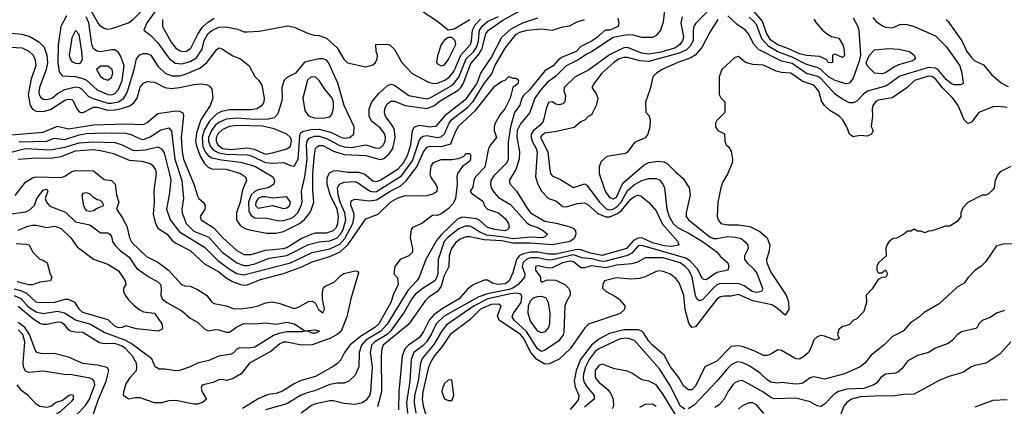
# Model space of a CAD drawing. Header units: inches. Extents: x 1793402 to 1900366, y 320852 to 470679.
# Tile 277 of 604: x 1833338 to 1838834, y 423089 to 425248. Entities that reach past the tile are written whole.
import ezdxf

# ---------------------------------------------------------------- set-up
doc = ezdxf.new("R2010")
doc.units = ezdxf.units.IN
doc.header["$MEASUREMENT"] = 0
doc.layers.add('B8432', color=7, linetype='Continuous')

msp = doc.modelspace()

# ---------------------------------------------------------------- linework, layer by layer
at = {"layer": 'B8432', "color": 4}
for points, elevation in [([(1834106.6, 425313.4), (1834048, 425230), (1834031.3, 425190), (1834070, 425160.7), (1834110, 425119.1), (1834171.5, 425031.5), (1834206.4, 425006.4), (1834242.3, 425002.3), (1834290, 425014.6), (1834324.7, 425035.3), (1834356.5, 425083.5), (1834368, 425132), (1834388.2, 425170), (1834410, 425188.7), (1834450, 425206.7), (1834490, 425208.4), (1834554.9, 425194.9), (1834590, 425181), (1834610, 425181), (1834675.5, 425184.5), (1834834.4, 425214.4), (1834870, 425206), (1834950, 425171), (1834982, 425162), (1835010, 425161), (1835050, 425144.7), (1835110, 425091.3), (1835147.3, 425027.3), (1835167.3, 425007.3), (1835270, 424986), (1835310, 424996), (1835324, 425010), (1835334, 425030), (1835335.3, 425050), (1835328.4, 425071.6), (1835326, 425110), (1835391.1, 425111.1), (1835405.4, 425105.4), (1835430, 425082), (1835470.7, 425010), (1835528.8, 424948.8), (1835619, 424899), (1835650, 424892.2), (1835670, 424893.4), (1835711.8, 424910), (1835736.9, 424930), (1835761.3, 424958.7), (1835800.9, 425050), (1835853.7, 425110), (1835860.4, 425130), (1835864.8, 425190), (1835880.5, 425219.5), (1835909.3, 425250.7)], 312), ([(1836943.1, 425350), (1836930, 425235.3), (1836914.4, 425190), (1836890, 425159.3), (1836870, 425149.6), (1836811.7, 425148.3), (1836761.8, 425161.8), (1836730, 425164.4), (1836650, 425148.1), (1836530, 425068.7), (1836503.5, 425056.5), (1836455.5, 425024.5), (1836388.6, 424991.4), (1836330, 424932.8), (1836282.5, 424897.5), (1836245, 424855), (1836214, 424810), (1836185.3, 424730), (1836133.1, 424666.9), (1836114.7, 424630), (1836112, 424592), (1836127.4, 424510), (1836126, 424470), (1836107.9, 424412.1), (1836070.8, 424350), (1836076, 424330), (1836111.5, 424291.5), (1836170, 424195.5), (1836190, 424170.4), (1836270, 424123.5), (1836331.9, 424111.9), (1836410, 424091.7), (1836430, 424082.4), (1836439.5, 424070), (1836442.3, 424050), (1836433.5, 424026.5), (1836410, 424009.1), (1836309.3, 423990.7), (1836190, 424000.5), (1836090, 424000.2), (1836030, 424013.7), (1835930, 424019.5), (1835850, 424035.8), (1835830, 424036.3), (1835796.9, 424023.1), (1835770, 424002.9), (1835748.4, 423971.6), (1835735.9, 423930), (1835733, 423870), (1835705, 423815), (1835690, 423760.7), (1835670.3, 423730), (1835621.8, 423698.2), (1835601.2, 423678.8), (1835510, 423548), (1835367, 423430), (1835358.7, 423410), (1835354.9, 423370), (1835356.9, 423170), (1835334.3, 423085.7)], 296), ([(1837201.4, 425318.6), (1837111.9, 425228.1), (1837101.6, 425210), (1837097.6, 425190), (1837096.5, 425130), (1837080.2, 425099.8), (1837060, 425080), (1837019.3, 425060.7), (1836850, 425014.5), (1836799.2, 425019.2), (1836730, 425038), (1836710, 425038), (1836684, 425030), (1836654, 425010), (1836587.3, 424950), (1836542, 424890), (1836532, 424870), (1836555.3, 424835.3), (1836564.7, 424810), (1836556, 424770), (1836530, 424718), (1836511.6, 424708.4), (1836494, 424690), (1836470, 424678), (1836432.7, 424647.3), (1836335.1, 424624.9), (1836270, 424615.4), (1836250, 424599.3), (1836245.7, 424590), (1836250, 424578.8), (1836286.7, 424510), (1836296.3, 424410), (1836300.7, 424390), (1836310, 424376), (1836356.1, 424356.1), (1836430, 424311.3), (1836490, 424331.3), (1836503.5, 424323.5), (1836573.7, 424230), (1836612.3, 424192.3), (1836630, 424186.9), (1836648.7, 424190), (1836670, 424202.4), (1836695.3, 424230), (1836730, 424295.3), (1836770, 424328.9), (1836810, 424350.3), (1836850, 424361.1), (1836890, 424361.6), (1836910, 424353.4), (1836927.7, 424330), (1836936.3, 424310), (1836950.5, 424190), (1836963.1, 424150), (1836985.3, 424110), (1837010, 424088.7), (1837070, 424058.7), (1837150, 424010.3), (1837231, 423950), (1837247.9, 423927.9), (1837290.5, 423890.5), (1837296, 423870), (1837291, 423850), (1837230, 423836), (1837170, 423795.1), (1837158, 423798), (1837150, 423801.2), (1837118.8, 423858.8), (1837080, 423900), (1837056.5, 423916.5), (1836810, 423987.3), (1836790, 423985.1), (1836754.7, 423945.3), (1836730, 423930.8), (1836610, 423899.8), (1836590, 423898.3), (1836530, 423913.8), (1836478, 423918), (1836430, 423934.8), (1836310, 423907.9), (1836290, 423906.2), (1836230, 423919), (1836190, 423917.7), (1836168.8, 423911.2), (1836147.4, 423892.6), (1836142.4, 423870), (1836157, 423830), (1836155.8, 423810), (1836119.5, 423770), (1836090.3, 423750), (1836070, 423742.1), (1835950, 423718.2), (1835900.1, 423699.9), (1835707.2, 423592.8), (1835663.1, 423550), (1835634, 423490), (1835608.9, 423450), (1835590, 423429.7), (1835538.7, 423390), (1835523.6, 423350), (1835516, 423230), (1835497.6, 423110), (1835503.2, 423050)], 308), ([(1833250, 425096.4), (1833352.1, 425092.1), (1833390, 425073), (1833413, 425050), (1833424.7, 425024.7), (1833428.4, 424990), (1833401.5, 424918.5), (1833384.9, 424830), (1833395.8, 424770), (1833409, 424749), (1833430, 424737.6), (1833470, 424735.3), (1833510, 424746.3), (1833590, 424799.5), (1833610, 424804.9), (1833630, 424802), (1833636, 424796), (1833656.4, 424750), (1833670, 424733), (1833682, 424730), (1833693.2, 424730), (1833750, 424759.6), (1833770, 424759.6), (1833830, 424742.8), (1833870, 424744.2), (1833907.2, 424752.8), (1833952.7, 424767.3), (1833976.1, 424783.9), (1833993, 424810), (1834010, 424870.7), (1834030, 424893.4), (1834050, 424903), (1834090, 424900.4), (1834149, 424869), (1834183.9, 424863.9), (1834230, 424868.9), (1834310, 424886.7), (1834350.4, 424890.4), (1834384.9, 424884.9), (1834398, 424878), (1834410, 424862), (1834416.3, 424810), (1834400.4, 424770), (1834349, 424690), (1834325.5, 424614.5), (1834319.7, 424570), (1834322.3, 424550), (1834345.8, 424485.8), (1834370, 424446), (1834390, 424424.4), (1834410, 424415.8), (1834490, 424413.1), (1834510, 424408.7), (1834571, 424390), (1834598.8, 424370), (1834604, 424350), (1834581.1, 424298.9), (1834568.4, 424230), (1834548.2, 424170), (1834548.5, 424130), (1834570, 424098), (1834601.2, 424081.2), (1834630, 424072.4), (1834716.2, 424056.2), (1834770, 424055.6), (1834810, 424065.2), (1834900.7, 424110), (1834927.9, 424132.1), (1834957.6, 424170), (1834967.6, 424190), (1834979.7, 424230), (1834974.2, 424294.2), (1834974.8, 424390), (1834983.5, 424496.5), (1834989.7, 424530), (1834999.7, 424540.3), (1835010, 424546.4), (1835030, 424545.7), (1835090, 424514.9), (1835150, 424494.7), (1835270, 424490.2), (1835350, 424467.6), (1835370, 424473.4), (1835400.5, 424499.5), (1835421.7, 424530), (1835434.2, 424590), (1835430.9, 424630), (1835423.1, 424650), (1835379.7, 424710), (1835374.7, 424730), (1835376.3, 424750), (1835390, 424779.1), (1835410, 424793), (1835430, 424792.7), (1835490, 424768.8), (1835610, 424752.6), (1835650, 424767.7), (1835685, 424795), (1835784.8, 424855.2), (1835801, 424870), (1835812.8, 424890), (1835856.3, 425003.7), (1835896.8, 425050), (1835917.3, 425082.7), (1835940.4, 425170), (1835954.3, 425190), (1836033.9, 425246.1), (1836130, 425298)], 304), ([(1833274.6, 425174.6), (1833350, 425167), (1833395.2, 425155.2), (1833444.8, 425124.8), (1833475.2, 425095.2), (1833490.2, 425050.2), (1833493, 425007), (1833485.3, 424970), (1833448.8, 424870), (1833445.5, 424845.5), (1833446.7, 424830), (1833455.1, 424815.1), (1833470, 424804.9), (1833490, 424802), (1833519.3, 424810), (1833550, 424836.4), (1833590, 424859.5), (1833650, 424872.9), (1833670, 424870.3), (1833682.7, 424862.7), (1833720.7, 424820.7), (1833742.8, 424810), (1833830, 424783.2), (1833850, 424781.6), (1833890, 424790.2), (1833918.7, 424810), (1833938, 424842), (1833976.3, 424970), (1833989.7, 425030.3), (1834007.9, 425052.1), (1834030, 425059.1), (1834050, 425059.1), (1834070, 425050.6), (1834108.9, 424988.9), (1834150.8, 424950), (1834190, 424934.4), (1834230, 424935.3), (1834258.2, 424941.8), (1834342.7, 424977.3), (1834382.9, 425010), (1834438, 425082), (1834450, 425091.3), (1834470, 425084.7), (1834527.1, 425047.1), (1834571.3, 425030), (1834618, 424990), (1834650.7, 424930.7), (1834671.3, 424910), (1834690, 424882), (1834702.8, 424810), (1834701, 424790), (1834691, 424770), (1834662, 424750), (1834630, 424745.1), (1834510, 424744.8), (1834464.9, 424735.1), (1834437.8, 424722.2), (1834397.4, 424682.6), (1834368.1, 424631.9), (1834355.8, 424590), (1834360.5, 424540.5), (1834372.7, 424510), (1834390, 424490.3), (1834410, 424476.9), (1834465.3, 424465.3), (1834570, 424452.7), (1834650, 424430.3), (1834750.8, 424370), (1834760.7, 424350), (1834756.3, 424330), (1834750, 424323.7), (1834724.7, 424310), (1834670, 424299.1), (1834650, 424288.5), (1834630.1, 424269.9), (1834614.5, 424230), (1834617.8, 424177.8), (1834630, 424154.9), (1834650, 424142), (1834719.5, 424139.5), (1834785.3, 424125.3), (1834810, 424127.2), (1834850, 424138.3), (1834870, 424150.3), (1834891.2, 424170), (1834909.7, 424210), (1834914, 424230), (1834911.4, 424291.4), (1834929.8, 424370.2), (1834942.4, 424470), (1834938.5, 424550), (1834942.6, 424570), (1834953.3, 424586.7), (1834982.7, 424597.3), (1835010, 424598.2), (1835050, 424584.7), (1835125.1, 424545.1), (1835150, 424537.6), (1835190, 424535.2), (1835270, 424548.7), (1835330, 424530.4), (1835350, 424533), (1835369.4, 424550), (1835378.7, 424570), (1835380.5, 424590), (1835375.6, 424610), (1835350, 424643.7), (1835302, 424682), (1835289.2, 424710), (1835289.4, 424750.6), (1835304, 424790), (1835343, 424837), (1835390, 424879.1), (1835410, 424887.7), (1835430, 424882), (1835510, 424824.9), (1835610, 424807.2), (1835630, 424812.2), (1835754.9, 424885.1), (1835790, 424926.7), (1835830.5, 425029.5), (1835871, 425069), (1835890, 425097.6), (1835899.4, 425130), (1835905, 425190), (1835923.5, 425216.5), (1835950, 425237.6), (1836010, 425266.8)], 308), ([(1833290, 424604.9), (1833470, 424619.6), (1833550, 424654), (1833610, 424638.7), (1833750, 424662), (1833930, 424667.7), (1834030, 424663.8), (1834050, 424673.4), (1834110, 424723.8), (1834210, 424739.5), (1834230, 424738), (1834248, 424728), (1834251.9, 424711.9), (1834240.2, 424590), (1834244.7, 424510), (1834252.6, 424470), (1834310, 424330.8), (1834330, 424264.7), (1834338.8, 424250), (1834362.8, 424230), (1834374, 424210), (1834370.7, 424190), (1834344.9, 424150), (1834350.7, 424130.7), (1834424.4, 424084.4), (1834472.4, 424030), (1834550, 423958.7), (1834590, 423938), (1834630, 423936.5), (1834710, 423960.8), (1834810, 423970.2), (1834830, 423975.8), (1834910, 424026.5), (1834970, 424052.9), (1834990, 424058.9), (1835050, 424057.7), (1835090, 424070.3), (1835105.7, 424090), (1835114.2, 424110), (1835118.2, 424150), (1835109.8, 424190), (1835071.9, 424270), (1835054.2, 424330), (1835054.5, 424365.5), (1835066.8, 424393.2), (1835090, 424404.2), (1835110, 424406), (1835170, 424397.7), (1835230, 424396.9), (1835265.1, 424385.1), (1835310, 424348.5), (1835330, 424345.7), (1835350, 424351.8), (1835450, 424414.9), (1835479.8, 424450), (1835502, 424490), (1835520.4, 424550), (1835531, 424629), (1835540.9, 424650), (1835570, 424658.9), (1835630, 424650.3), (1835664.6, 424655.4), (1835720, 424720), (1835832.4, 424807.6), (1835889.8, 424890), (1835912.6, 424950), (1835970, 425035.8), (1836029.7, 425150), (1836081.9, 425198.1), (1836147, 425230), (1836230, 425259.6)], 296), ([(1833599.3, 425270), (1833568, 425210), (1833552.4, 425107.6), (1833550.3, 425010), (1833558, 424958), (1833575.5, 424935.5), (1833650, 424931.8), (1833690, 424919.5), (1833710.2, 424910.2), (1833770, 424857.6), (1833830, 424830.3), (1833850, 424828.9), (1833870, 424836.4), (1833890, 424859.3), (1833910.7, 424909.3), (1833920.4, 424990), (1833903.5, 425043.5), (1833890, 425065.2), (1833870, 425079.3), (1833850, 425080.9), (1833789.6, 425069.6), (1833770, 425072), (1833750, 425086.6), (1833741.3, 425110), (1833723.1, 425230), (1833710, 425264.5)], 312), ([(1834012.4, 425290), (1833970, 425247), (1833948.6, 425231.4), (1833850, 425197.6), (1833830, 425194.5), (1833810, 425199.5), (1833790, 425212.3), (1833773.4, 425233.4), (1833737.9, 425297.9)], 308), ([(1834135.3, 425250), (1834135.8, 425210), (1834183.7, 425123.7), (1834209.1, 425089.1), (1834234.2, 425074.2), (1834250, 425070.4), (1834270, 425072.7), (1834294, 425090), (1834332.4, 425167.6), (1834356, 425204), (1834387, 425233), (1834423.8, 425256.2)], 316), ([(1836676.9, 425256.9), (1836682, 425230), (1836678, 425210), (1836632, 425190), (1836610.5, 425189.5), (1836597.3, 425182.7), (1836562.8, 425150), (1836534, 425130), (1836470, 425098), (1836444.9, 425070), (1836362.7, 425037.3), (1836340.5, 425019.5), (1836314.9, 424990), (1836270, 424962.9), (1836183.8, 424856.2), (1836150, 424825.6), (1836140.2, 424810), (1836129.1, 424770.9), (1836100.3, 424730), (1836076.9, 424650), (1836064.2, 424564.2), (1836064.9, 424470), (1836057.6, 424450), (1835983.9, 424376.1), (1835968.5, 424350), (1835965.3, 424330), (1835970.3, 424310), (1835984.8, 424284.8), (1836010, 424256.4), (1836077.2, 424217.2), (1836170, 424112.7), (1836190, 424100.5), (1836230, 424087.3), (1836261, 424070), (1836284.7, 424050), (1836270, 424035.3), (1836254, 424030), (1836193.8, 424033.8), (1836090, 424024), (1836030, 424036.1), (1835945.4, 424045.4), (1835903.2, 424063.2), (1835870, 424086.6), (1835850, 424095.1), (1835824.8, 424095.2), (1835790, 424079.7), (1835730, 424034.2), (1835708, 424010), (1835674, 423910), (1835671.4, 423830), (1835666.7, 423810), (1835654.4, 423790), (1835590, 423749.7), (1835546.2, 423713.8), (1835526.3, 423690), (1835484.1, 423615.9), (1835408, 423510), (1835388.8, 423491.2), (1835319.5, 423450), (1835301.7, 423430), (1835293.4, 423390), (1835304.6, 423310), (1835296.4, 423170), (1835290, 423149), (1835270, 423122.7), (1835250, 423109.5), (1835210, 423099.5), (1835150, 423105.6), (1835090, 423119.5), (1835070, 423119.5), (1834990, 423103.6), (1834966.4, 423093.6), (1834910, 423051.8)], 292), ([(1837036, 425264), (1837029, 425230), (1837042.6, 425150), (1837038, 425130), (1837023.1, 425110), (1836994.9, 425090), (1836910, 425064.8), (1836850, 425056.2), (1836810, 425060.8), (1836730, 425092.8), (1836710, 425091.7), (1836630, 425052), (1836512.7, 424967.3), (1836437.6, 424930), (1836376.3, 424870), (1836374.8, 424850), (1836384.5, 424824.5), (1836380.7, 424790), (1836370, 424779.3), (1836350, 424772.3), (1836330, 424777.2), (1836310, 424789.2), (1836290, 424785.2), (1836276.5, 424750), (1836259.5, 424680.5), (1836241.8, 424658.2), (1836205.7, 424630), (1836193.1, 424610), (1836192.6, 424590), (1836198.5, 424570), (1836220.9, 424530), (1836226.3, 424510), (1836217, 424370), (1836229.2, 424329.2), (1836250, 424290.6), (1836290, 424250.7), (1836330, 424236.3), (1836370, 424206), (1836390, 424203.1), (1836450, 424222.4), (1836490, 424226), (1836510, 424215.5), (1836565.7, 424165.7), (1836610, 424147.2), (1836632.2, 424147.8), (1836674.6, 424165.4), (1836696.9, 424183.1), (1836750, 424246.4), (1836770, 424261.6), (1836790, 424267.7), (1836804.9, 424264.9), (1836850, 424227.7), (1836890, 424180.5), (1836926.4, 424106.4), (1837010.8, 424010), (1837018, 423990), (1836978.3, 423981.7), (1836934.9, 423985.1), (1836870, 424002.2), (1836810, 424029.8), (1836790, 424028.8), (1836764.2, 424015.8), (1836725.5, 423970), (1836590, 423930.7), (1836524.8, 423944.8), (1836470, 423964.1), (1836450, 423966), (1836330, 423939.9), (1836290, 423938.4), (1836230, 423949.9), (1836190, 423949.8), (1836150, 423941.5), (1836128.1, 423931.9), (1836110.2, 423909.8), (1836090, 423835.3), (1836070.4, 423790), (1836050, 423772.7), (1836006, 423770), (1835978, 423778), (1835950, 423794), (1835930, 423794), (1835870, 423768.7), (1835836.8, 423743.2), (1835790.7, 423690), (1835702.3, 423637.7), (1835650, 423599.7), (1835624.4, 423570), (1835592.6, 423507.4), (1835570, 423473.6), (1835508.4, 423431.6), (1835487, 423410), (1835472.9, 423370), (1835454, 423170), (1835452.7, 423070)], 304), ([(1835590, 425292.7), (1835670, 425240.5), (1835730, 425191), (1835763.2, 425196.8), (1835850, 425248.7)], 316), ([(1838099.9, 425259.9), (1838119.2, 425239.2), (1838153.5, 425213.5), (1838170, 425206.7), (1838210, 425203), (1838250, 425220.7), (1838270, 425224), (1838290, 425220.7), (1838330.6, 425210.6), (1838450, 425158.8), (1838510, 425098.8), (1838584.9, 424990), (1838596.3, 424950), (1838603.6, 424896.4), (1838602, 424890), (1838590, 424885.2), (1838554.6, 424885.4), (1838539, 424890), (1838510, 424914), (1838466.6, 424966.6), (1838450, 424976.8), (1838410, 424981.8), (1838250, 424933), (1838190, 424887.8), (1838170, 424878), (1838070.3, 424849.7), (1838047.1, 424832.9), (1838010, 424793.2), (1837990, 424784), (1837970, 424784), (1837930, 424803.7), (1837890, 424831.8), (1837810, 424919.7), (1837792.1, 424932.1), (1837730, 424948.6), (1837650, 425003.1), (1837590, 425017.3), (1837462.5, 425082.5), (1837434, 425114), (1837407.9, 425167.9), (1837389.7, 425189.7), (1837342, 425222), (1837290, 425269.4)], 312), ([(1837990, 425258.8), (1838014.4, 425214.4), (1838022, 425190), (1838030.6, 425050), (1838023.7, 425016.3), (1837990, 424922), (1837970, 424893.2), (1837950, 424889.5), (1837890, 424909.7), (1837853.3, 424930), (1837810, 424969.8), (1837790, 424981), (1837730, 424997.7), (1837650, 425039.8), (1837570, 425068.9), (1837518.5, 425098.5), (1837481, 425141), (1837450, 425220.7), (1837430, 425244.2), (1837410, 425262.4)], 308), ([(1837770.6, 425250.6), (1837782.8, 425230), (1837818.8, 425190), (1837846.9, 425166.9), (1837870, 425154.8), (1837910, 425144.7), (1837931.6, 425108.4), (1837938, 425090), (1837942, 425050), (1837938, 425042), (1837930, 425038), (1837890, 425055.3), (1837874, 425050), (1837874, 425010), (1837870, 425008), (1837850, 425009.2), (1837844, 425024), (1837802.5, 425042.5), (1837730, 425048.4), (1837690, 425057.6), (1837630, 425086.6), (1837570, 425107.7), (1837530, 425134.7), (1837508.7, 425170), (1837482.4, 425242.4), (1837436.4, 425296.4)], 304), ([(1833332.8, 424567.2), (1833489.8, 424570.2), (1833530, 424586.7), (1833590, 424578.5), (1833670, 424604.7), (1833710, 424612.6), (1833810, 424617.3), (1833930, 424614.6), (1833964.8, 424604.8), (1834010, 424582.4), (1834030, 424580.3), (1834066.3, 424593.7), (1834125.9, 424634.1), (1834170, 424644.9), (1834186.2, 424626.2), (1834204.4, 424470), (1834243.6, 424350), (1834252, 424250), (1834243, 424190), (1834245.5, 424170), (1834268.2, 424110), (1834310, 424067.4), (1834393.2, 424033.2), (1834468.4, 423950), (1834550, 423890.4), (1834590, 423876), (1834610, 423876.5), (1834650, 423885.5), (1834730, 423916.5), (1834830, 423931.4), (1834950, 423992.7), (1835010, 424007.7), (1835070, 424012.7), (1835110, 424030.3), (1835128.5, 424050), (1835142.8, 424077.2), (1835158.2, 424130), (1835153.8, 424170), (1835126.3, 424230), (1835114.8, 424270), (1835112, 424310), (1835122.7, 424330), (1835150, 424341.3), (1835210, 424344.2), (1835230, 424335.8), (1835290, 424293.1), (1835310, 424286.7), (1835329, 424289), (1835470, 424376.9), (1835530, 424460.4), (1835568.1, 424571.9), (1835579.6, 424590), (1835590, 424598.7), (1835610, 424601.7), (1835670, 424590.3), (1835690, 424593.7), (1835708.7, 424611.3), (1835735.1, 424670), (1835749.8, 424690.2), (1835840, 424760), (1835869.1, 424790.9), (1835930, 424892.4), (1835973.2, 424946.8), (1835989.8, 424990), (1836047.1, 425090), (1836110, 425167), (1836130, 425178.3), (1836170, 425190.2), (1836250, 425198), (1836309.5, 425190.5), (1836370, 425208), (1836406.6, 425213.4), (1836450, 425236.3), (1836490, 425250.4)], 292), ([(1837234, 425250), (1837190, 425179), (1837146.3, 425093.7), (1837109.1, 425050.9), (1837084.4, 425035.6), (1837011.3, 425010), (1836924.7, 424970), (1836892, 424950), (1836872, 424930), (1836856.9, 424863.1), (1836831.6, 424788.4), (1836832.7, 424732.7), (1836850, 424714), (1836858, 424690), (1836856, 424650), (1836844.7, 424610), (1836830, 424588.7), (1836770, 424562), (1836730, 424508), (1836718.8, 424501.2), (1836615.2, 424484.8), (1836583.1, 424456.9), (1836572.5, 424427.5), (1836572.4, 424390), (1836606.7, 424290), (1836630, 424255.5), (1836650, 424248.5), (1836670, 424257.6), (1836705.3, 424334.7), (1836822.7, 424437.3), (1836849.2, 424450.8), (1836901.5, 424458.5), (1836930, 424455.5), (1836950, 424447.7), (1836998, 424398), (1837042, 424362), (1837074, 424310), (1837080.7, 424270), (1837057.3, 424170), (1837057.3, 424150), (1837070.6, 424130), (1837190, 424036.5), (1837210, 424026.3), (1837230, 424026), (1837290, 424037.6), (1837334, 424034), (1837365.8, 424025.8), (1837388.1, 424008.1), (1837402.8, 423990), (1837404, 423970), (1837383.8, 423930), (1837384.4, 423910), (1837398, 423890), (1837435.2, 423855.2), (1837452.6, 423832.6), (1837484, 423750), (1837482, 423738), (1837478, 423730), (1837450, 423724.2), (1837426.6, 423730), (1837381.4, 423761.4), (1837353.8, 423773.8), (1837250, 423775.4), (1837230, 423768), (1837210, 423751.3), (1837150, 423684.5), (1837130, 423678), (1837118, 423690), (1837110, 423708.7), (1837091, 423810), (1837072.6, 423850), (1837050, 423872.8), (1837023.7, 423890), (1836930, 423917.8), (1836830, 423918), (1836786, 423894), (1836755.6, 423884.4), (1836670, 423877.6), (1836610, 423863.5), (1836530, 423873.3), (1836490, 423863), (1836470, 423863.6), (1836430, 423896.4), (1836410, 423899.3), (1836367.7, 423890), (1836310, 423862.9), (1836290, 423860.7), (1836230, 423873), (1836218, 423870), (1836216.3, 423850), (1836244.7, 423810), (1836244.7, 423790), (1836250, 423782), (1836284, 423796), (1836330, 423794), (1836381, 423770), (1836401, 423750), (1836410.8, 423730), (1836410.8, 423710), (1836388.1, 423671.9), (1836380.5, 423650), (1836376, 423504), (1836371.5, 423488.5), (1836346.1, 423453.9), (1836270, 423403.6), (1836250, 423396.2), (1836228, 423410), (1836167.1, 423507.1), (1836097.6, 423570), (1836087.6, 423590), (1836093.6, 423610), (1836136.4, 423670), (1836140.1, 423700.1), (1836138.4, 423710), (1836130, 423717.6), (1836110, 423721), (1836077, 423717), (1835950.5, 423690), (1835874.6, 423650), (1835718.2, 423541.8), (1835691.9, 423508.1), (1835650, 423435.1), (1835584.2, 423355.8), (1835575.6, 423330), (1835562.6, 423230), (1835542.6, 423150), (1835539.1, 423110), (1835550, 423051)], 312), ([(1838510, 425250.4), (1838519.3, 425239.3), (1838597.1, 425130), (1838624.4, 425070), (1838650, 425037.1), (1838670, 425019.3), (1838716.7, 424996.7), (1838761.5, 424941.5), (1838816.7, 424896.7), (1838855.3, 424875.3)], 316), ([(1838850, 424757.6), (1838804, 424764), (1838770, 424762.6), (1838690.7, 424730), (1838650, 424675.3), (1838630, 424668.7), (1838610, 424689), (1838575.6, 424770), (1838547.3, 424810), (1838488.1, 424868.1), (1838450, 424918.4), (1838430, 424931.3), (1838410, 424932.8), (1838331.7, 424908.3), (1838290, 424867), (1838208.5, 424811.5), (1838130, 424798.4), (1838114.8, 424790), (1838099.1, 424770), (1838095.5, 424750), (1838098, 424710), (1838091.3, 424651.3), (1838102, 424630), (1838092, 424610), (1838070, 424598), (1838030, 424602), (1837990, 424594), (1837970, 424609), (1837955.6, 424650), (1837930, 424691.8), (1837910, 424711.6), (1837860.7, 424740.7), (1837829.4, 424770), (1837813.6, 424793.6), (1837797.6, 424850), (1837770, 424882.9), (1837710, 424903), (1837642, 424950), (1837590, 424954), (1837561, 424961), (1837490, 424995.1), (1837430, 424999), (1837390, 425008.7), (1837350, 425042), (1837330, 425038), (1837258, 424970), (1837242, 424930), (1837242, 424830), (1837251.6, 424811.6), (1837274, 424790), (1837274, 424730), (1837230, 424686), (1837222, 424670), (1837222, 424650), (1837234, 424630), (1837271.6, 424611.6), (1837274, 424570), (1837282, 424550), (1837296.9, 424536.9), (1837310, 424514), (1837316, 424470), (1837314, 424450), (1837290.7, 424390), (1837261.1, 424338.9), (1837250.8, 424310), (1837234.8, 424230), (1837231, 424150), (1837236, 424130), (1837252, 424110), (1837290, 424102.4), (1837350, 424103.1), (1837412.7, 424092.7), (1837470, 424066), (1837510.3, 424030.3), (1837524.4, 423990), (1837519.3, 423950), (1837505.5, 423910), (1837508, 423890), (1837530, 423838.8), (1837616.4, 423710), (1837630, 423672), (1837630.5, 423630), (1837610, 423599), (1837561.1, 423641.1), (1837535.8, 423655.8), (1837430, 423678), (1837350, 423713.6), (1837310, 423704.5), (1837270, 423705.1), (1837250, 423700.7), (1837230, 423687.3), (1837110, 423534), (1837089.5, 423529.5), (1837072.9, 423552.9), (1837053.3, 423630), (1837045.6, 423710), (1837019.7, 423779.7), (1837002, 423802), (1836970, 423827), (1836930, 423842.9), (1836910, 423845.1), (1836890, 423842), (1836830, 423811.6), (1836797.3, 423802.7), (1836750, 423799.6), (1836670, 423806), (1836602, 423790), (1836592, 423770), (1836591.3, 423750), (1836611.3, 423730), (1836663, 423703), (1836685.8, 423685.8), (1836714.8, 423650), (1836714, 423630), (1836690, 423607.6), (1836512.3, 423547.7), (1836492.1, 423527.9), (1836410, 423409.6), (1836350, 423352.7), (1836293.7, 423326.3), (1836270, 423324.5), (1836224.4, 423350), (1836190.8, 423390), (1836150.8, 423470), (1836133.3, 423490), (1836014, 423570), (1836005.1, 423594.9), (1836025.2, 423650), (1836010, 423659.5), (1835970, 423657.7), (1835910, 423632), (1835850, 423573), (1835740.4, 423490), (1835696.4, 423423.6), (1835651.7, 423370), (1835628.9, 423330), (1835618.6, 423301.4), (1835589.1, 423170), (1835584, 423130), (1835590, 423091.3), (1835627.7, 422967.7)], 316), ([(1833275.5, 424504.5), (1833370, 424529), (1833510, 424522.4), (1833590, 424536.2), (1833670, 424560.7), (1833750, 424567.1), (1833870, 424562), (1833910, 424550.4), (1833970, 424520.3), (1833990, 424518), (1834038.5, 424521.5), (1834110, 424538), (1834130, 424527.3), (1834144.6, 424504.6), (1834178.7, 424370), (1834181.6, 424350), (1834173, 424270), (1834158.4, 424190), (1834177.1, 424130), (1834230, 424063.1), (1834370, 423977.6), (1834444.2, 423904.2), (1834510, 423854.9), (1834550, 423830.3), (1834590, 423823.1), (1834850, 423890.2), (1834970, 423949), (1835070, 423968.2), (1835125, 423995), (1835153.8, 424026.2), (1835197.6, 424110), (1835205.4, 424150), (1835203, 424170), (1835187, 424213), (1835186, 424230), (1835190, 424238), (1835210, 424246.8), (1835290, 424237.4), (1835330, 424242.3), (1835410, 424292.6), (1835461.4, 424318.6), (1835493.6, 424346.4), (1835554.1, 424425.9), (1835590, 424507.7), (1835610, 424536.4), (1835630, 424542), (1835690, 424541.1), (1835745.2, 424554.8), (1835770, 424622.8), (1835790, 424655.5), (1835880.7, 424739.3), (1835990, 424876.3), (1836030, 424904.7), (1836048.4, 424911.6), (1836068.4, 424931.6), (1836090, 424922), (1836110, 424922), (1836122, 424910), (1836118, 424890), (1836090.9, 424869.1), (1836076.3, 424810), (1836045.5, 424750), (1836020.2, 424719.8), (1835991.8, 424670), (1835985.7, 424650), (1835987.2, 424630), (1835999.3, 424590), (1835965.5, 424550), (1835955.5, 424530), (1835935.1, 424424.9), (1835883, 424370), (1835873, 424350), (1835867.3, 424312.7), (1835852, 424290), (1835859.6, 424279.6), (1835918, 424238), (1835926.8, 424226.8), (1835931, 424210), (1835950, 424191), (1836010, 424170.5), (1836050, 424137.3), (1836066.8, 424110), (1836070.7, 424090), (1836062.8, 424077.2), (1836046, 424070), (1835990, 424076.9), (1835950, 424088.3), (1835907.1, 424127.1), (1835890, 424136.3), (1835810, 424144.8), (1835784.1, 424135.9), (1835691.6, 424048.4), (1835664.8, 424015.2), (1835604.9, 423910), (1835568.4, 423810), (1835554.9, 423790), (1835503.7, 423736.3), (1835390, 423548), (1835353.4, 423510), (1835270, 423458.5), (1835246, 423430), (1835233.4, 423390), (1835230.3, 423309.7), (1835210, 423264), (1835176, 423230), (1835150, 423219.3), (1835110, 423219.5), (1835070, 423211.8), (1834990, 423177.6), (1834936.7, 423163.3), (1834906, 423150), (1834830, 423102.9), (1834710.3, 423069.7)], 288), ([(1833330, 424468.9), (1833430, 424477.3), (1833510, 424474.9), (1833570, 424485.2), (1833650, 424515.2), (1833750, 424523.6), (1833790, 424518.5), (1833861.1, 424501.1), (1833950, 424464.6), (1834019.3, 424459.3), (1834066.2, 424446.2), (1834077.6, 424437.6), (1834096.3, 424410), (1834100.5, 424390), (1834086.6, 424293.4), (1834088.4, 424230), (1834083.1, 424163.1), (1834095.1, 424115.1), (1834110, 424084), (1834160.7, 424050), (1834190, 424015.5), (1834210, 424000.4), (1834290, 423960.4), (1834370, 423884.9), (1834450, 423841.1), (1834490, 423807.2), (1834525.7, 423785.7), (1834570, 423768.9), (1834590, 423766.3), (1834610, 423767.6), (1834683, 423797), (1834810, 423830.2), (1834912.5, 423867.5), (1834970, 423896.9), (1835070, 423925.5), (1835127.6, 423952.4), (1835168.7, 423991.3), (1835270, 424137.3), (1835338, 424162), (1835410, 424230.4), (1835450, 424253), (1835490, 424267.3), (1835570, 424264), (1835612.5, 424267.5), (1835644.1, 424275.9), (1835668.7, 424290), (1835669.2, 424310), (1835661.2, 424330), (1835632.7, 424370), (1835630, 424386), (1835634.5, 424430), (1835648.2, 424451.8), (1835690, 424468.4), (1835750, 424468), (1835786.9, 424473.1), (1835815.1, 424484.9), (1835830, 424501), (1835850, 424502), (1835853.4, 424493.4), (1835854.8, 424470), (1835850, 424458), (1835810, 424429.4), (1835782.4, 424390), (1835777.1, 424370), (1835780.5, 424330), (1835770.3, 424249.7), (1835757.7, 424222.3), (1835730, 424192.3), (1835690, 424164), (1835670, 424155.3), (1835643.6, 424156.4), (1835582, 424110), (1835531.1, 424088.9), (1835523.5, 424076.5), (1835517.3, 424030), (1835531, 423970), (1835531, 423950), (1835510, 423929), (1835462, 423910), (1835431.3, 423870), (1835426.8, 423830), (1835446.8, 423806.8), (1835450.4, 423770), (1835423.6, 423716.4), (1835410.2, 423669.8), (1835342.7, 423550), (1835321.1, 423530), (1835240.3, 423479.7), (1835180.4, 423430), (1835150.6, 423390), (1835130, 423349), (1835112.3, 423327.7), (1835088.5, 423311.5), (1834990, 423255.6), (1834910, 423233.3), (1834870, 423214.7), (1834805.8, 423174.2), (1834770, 423161.3), (1834725.5, 423154.5), (1834668.7, 423131.3), (1834582.5, 423077.5)], 284), ([(1838870, 424428), (1838810, 424398), (1838796.9, 424383.1), (1838782, 424350), (1838778, 424310), (1838770, 424298), (1838744.7, 424275.3), (1838730, 424268), (1838710, 424268), (1838630, 424228), (1838602, 424198), (1838591.3, 424170), (1838591.3, 424150), (1838570, 424122), (1838530, 424095.3), (1838505.4, 424094.6), (1838430, 424068.7), (1838410, 424068), (1838390, 424058), (1838367.3, 424067.3), (1838348.4, 424068.4), (1838330, 424078), (1838311.6, 424068.4), (1838292.7, 424067.3), (1838271.6, 424048.4), (1838231.6, 424028.4), (1838212.7, 424027.3), (1838190, 424008), (1838178, 423990), (1838172, 423970), (1838174, 423930), (1838132, 423890), (1838122, 423870), (1838122, 423850), (1838130, 423834), (1838150, 423834), (1838170, 423852), (1838182, 423830), (1838172, 423810), (1838150, 423808.7), (1838130, 423798), (1838095.3, 423744.7), (1838062, 423710), (1838064.7, 423670), (1838050, 423618), (1838010, 423578), (1837990, 423568), (1837970.9, 423549.1), (1837950, 423538), (1837930, 423535.3), (1837910, 423518), (1837902, 423490), (1837912, 423470), (1837910, 423466), (1837890, 423458), (1837830, 423482), (1837810, 423484), (1837790, 423477.2), (1837770, 423461.2), (1837752.7, 423410), (1837740.5, 423390), (1837713.7, 423366.3), (1837690, 423352.7), (1837670, 423354.5), (1837590, 423401.2), (1837570, 423404), (1837530, 423381.2), (1837510, 423374), (1837490, 423374), (1837438.4, 423398.4), (1837370, 423422.9), (1837350, 423427), (1837310, 423422.7), (1837230, 423342), (1837162.8, 423310), (1837110, 423201.2), (1837090, 423181.2), (1837070, 423181.2), (1837043.8, 423203.8), (1837016.2, 423250), (1836971.5, 423310), (1836935.8, 423375.8), (1836869.6, 423430), (1836850, 423452.7), (1836820.5, 423500.5), (1836809.7, 423509.7), (1836790, 423516.3), (1836710, 423516.8), (1836630, 423495.3), (1836570, 423465.1), (1836529.5, 423430.5), (1836469.1, 423350), (1836444.4, 423290), (1836432.4, 423230), (1836437.6, 423197.6), (1836458.7, 423150), (1836457, 423130), (1836444.9, 423110), (1836410, 423072.3)], 324), ([(1833313.7, 424266.3), (1833370, 424342), (1833410, 424365.5), (1833430, 424370.4), (1833570, 424367.7), (1833590, 424374.9), (1833630, 424400.4), (1833650, 424406), (1833750, 424404.9), (1833810, 424355.8), (1833850, 424350.3), (1833871.7, 424330), (1833879.1, 424270), (1833890.7, 424230), (1833878, 424190), (1833910, 424144.7), (1833935.3, 424095.3), (1833950.3, 424030.3), (1833964, 424004), (1834046.4, 423926.4), (1834110, 423894.9), (1834168.8, 423848.8), (1834242, 423770), (1834262, 423762), (1834290, 423760.7), (1834330, 423742), (1834381, 423710), (1834410, 423671.3), (1834423.5, 423663.5), (1834490, 423650.4), (1834530, 423636.3), (1834570, 423633), (1834637.4, 423642.6), (1834669.7, 423650.3), (1834710, 423667.3), (1834750, 423673), (1834790, 423664.4), (1834870, 423636.3), (1834890, 423640.7), (1834950, 423674), (1834970, 423676), (1834986.4, 423666.4), (1835006, 423630), (1835030, 423612), (1835039, 423630), (1835028.7, 423690), (1835029.1, 423729.1), (1835034, 423750), (1835041.5, 423758.5), (1835096.1, 423783.9), (1835130, 423820.7), (1835148, 423832), (1835210, 423846), (1835223.6, 423843.6), (1835230, 423834), (1835185.5, 423690), (1835164.6, 423590), (1835132.2, 423510), (1835110, 423491.1), (1835070, 423468.8), (1834970, 423432.3), (1834911, 423431), (1834830, 423447), (1834810, 423447), (1834790, 423438.4), (1834742.3, 423397.7), (1834621, 423330), (1834574.8, 423270), (1834530, 423244.5), (1834494, 423234), (1834470, 423239), (1834450, 423237.2), (1834418.4, 423221.6), (1834362, 423210), (1834355.3, 423204.7), (1834350.8, 423190), (1834357.3, 423170), (1834381, 423130), (1834358, 423110), (1834330, 423102), (1834310, 423102), (1834210, 423122), (1834170, 423119.5), (1834130, 423109.3), (1834090, 423109.2), (1834010, 423136), (1833982.8, 423137.2), (1833946, 423130), (1833918, 423150), (1833919, 423170), (1833930, 423210.8), (1833955.1, 423250), (1833989.4, 423290), (1833992.3, 423310), (1833989.3, 423330.7), (1833968.3, 423370), (1833931.2, 423410), (1833910, 423425.3), (1833870, 423439.3), (1833810, 423438), (1833783.1, 423443.1), (1833690, 423501.6), (1833650, 423503), (1833621.2, 423510), (1833610, 423517), (1833590, 423543.7), (1833570, 423556.9), (1833550, 423559.6), (1833490, 423546), (1833470, 423546), (1833450, 423552.6), (1833410, 423579.8), (1833330, 423647.1)], 276), ([(1833290, 424164.9), (1833370, 424174.8), (1833390, 424182.8), (1833421.2, 424210), (1833434, 424250), (1833470, 424296), (1833490, 424302), (1833494.8, 424290), (1833480.7, 424250), (1833487.3, 424230), (1833507, 424207), (1833594.5, 424174.5), (1833650, 424119.3), (1833730, 424102), (1833790, 424057.3), (1833830, 424057.3), (1833841, 424050), (1833850, 424038), (1833856.3, 424010), (1833868.7, 423988.7), (1833899.2, 423959.2), (1833950, 423923), (1833990, 423860.7), (1834055.2, 423815.2), (1834110, 423784), (1834124, 423770), (1834128, 423750), (1834125.5, 423710), (1834134, 423690), (1834158.8, 423670), (1834242.5, 423622.5), (1834290, 423581), (1834330, 423559.1), (1834370, 423522), (1834390, 423510.6), (1834430, 423519.1), (1834450, 423517.3), (1834490, 423504), (1834510, 423504), (1834548.7, 423531.3), (1834590, 423552.2), (1834649.5, 423550.5), (1834710, 423555.5), (1834770, 423547.7), (1834830, 423559.3), (1834871.3, 423550), (1834930, 423511.3), (1834990, 423516), (1835012, 423510), (1834990, 423498), (1834970, 423498), (1834950, 423508), (1834928.4, 423508.4), (1834915.3, 423504.7), (1834830, 423504.7), (1834784.4, 423495.6), (1834755.2, 423484.8), (1834650, 423420.5), (1834613.4, 423413.4), (1834564.5, 423415.5), (1834550, 423409), (1834532.3, 423387.7), (1834518.8, 423381.2), (1834450, 423369.4), (1834394.4, 423345.6), (1834330.5, 423329.5), (1834290, 423309.4), (1834230.5, 423289.5), (1834210, 423287), (1834150, 423296.2), (1834116, 423296), (1834094, 423310), (1834075.1, 423355.1), (1833960.5, 423440.5), (1833921.5, 423461.5), (1833810, 423502), (1833730, 423548.3), (1833650, 423569.7), (1833588.8, 423608.8), (1833550, 423618), (1833470, 423606.6), (1833430, 423614.8), (1833390, 423641.7), (1833346, 423690), (1833310, 423706.4)], 272), ([(1833330, 424073.7), (1833384.1, 424095.9), (1833410, 424101.5), (1833430, 424101.7), (1833490, 424087.3), (1833530, 424094.8), (1833550.5, 424090.5), (1833570, 424082.8), (1833622.8, 424030), (1833659.8, 423979.8), (1833750, 423911.3), (1833830, 423882.8), (1833890, 423846), (1833926.8, 423790), (1833931.3, 423770), (1833918, 423750), (1833918, 423730), (1833926, 423710), (1833944.5, 423684.5), (1833978, 423650), (1834008.1, 423628.1), (1834030, 423617.3), (1834091.3, 423610), (1834130.8, 423550), (1834134.8, 423525.2), (1834130, 423518), (1834110.8, 423509.2), (1833990, 423522.7), (1833930, 423539), (1833910.5, 423529.5), (1833890, 423527.3), (1833870, 423537.2), (1833832.3, 423572.3), (1833690, 423614), (1833672, 423630), (1833648.4, 423668.4), (1833610, 423686), (1833590, 423685.1), (1833531.7, 423668.3), (1833450, 423666.6), (1833430, 423671.8), (1833378.8, 423718.8), (1833350, 423733.1), (1833310, 423744.1)], 268), ([(1833318, 423998), (1833375.3, 423995.3), (1833390.9, 423990.9), (1833410, 423952), (1833450, 423912), (1833470, 423906), (1833491, 423890), (1833507.9, 423827.9), (1833518, 423810), (1833510.6, 423789.4), (1833450, 423782.4), (1833410, 423768.3), (1833390, 423768.4), (1833324.4, 423784.4)], 264), ([(1838883.6, 423996.4), (1838830, 423995.3), (1838790, 423986), (1838730, 423898), (1838702, 423870), (1838672, 423850), (1838630, 423806), (1838610, 423778), (1838570, 423755.3), (1838470, 423662), (1838386.8, 423613.2), (1838355.3, 423584.7), (1838310, 423555.3), (1838270, 423509), (1838210, 423479), (1838161, 423430), (1838090, 423375.3), (1838056, 423330), (1838030, 423309.2), (1837942, 423270), (1837830, 423240.9), (1837770, 423253.2), (1837750, 423249.2), (1837710, 423219.3), (1837690, 423215.1), (1837670, 423212.7), (1837590, 423222), (1837570, 423219.5), (1837530, 423225.1), (1837510, 423237), (1837473.2, 423273.2), (1837414.1, 423314.1), (1837370, 423334.7), (1837342.6, 423337.4), (1837310, 423320.7), (1837290, 423302), (1837230, 423229.4), (1837103.4, 423096.6), (1837070, 423075.1)], 328), ([(1838835.3, 423624.7), (1838790, 423608.7), (1838754.4, 423585.6), (1838710, 423568.7), (1838691.3, 423550), (1838685.4, 423534.6), (1838675.3, 423524.7), (1838595.3, 423504.7), (1838570.9, 423489.1), (1838543.6, 423456.4), (1838519.8, 423440.2), (1838450, 423414), (1838410.7, 423389.3), (1838350, 423373.2), (1838296, 423344), (1838262, 423298), (1838239.8, 423280.2), (1838226, 423274), (1838170, 423269), (1838144.7, 423250), (1838120.7, 423219.3), (1838104.7, 423210), (1838050.3, 423189.7), (1837954.7, 423185.3), (1837907.5, 423172.5), (1837883.4, 423156.6), (1837830, 423101.2), (1837810, 423089), (1837790, 423092.7), (1837750, 423115.1), (1837670, 423135.1), (1837550, 423131.6), (1837530, 423138.4), (1837486, 423170), (1837390, 423225.2), (1837370, 423233.2), (1837350, 423229.2), (1837330, 423221.2), (1837318.8, 423210), (1837290.7, 423170), (1837270.6, 423130), (1837241.7, 423098.3), (1837217.3, 423082.7)], 332), ([(1833737.2, 423010), (1833777.3, 423130), (1833820.4, 423230), (1833835.1, 423290), (1833827, 423307), (1833770, 423319.7), (1833690, 423328), (1833610, 423363.6), (1833530, 423383.6), (1833462.7, 423382.7), (1833434, 423390), (1833424.2, 423404.2), (1833393.5, 423490), (1833367.6, 423530), (1833330, 423558.2)], 284), ([(1833310, 422880.3), (1833350, 422887.4), (1833396, 422910), (1833450, 422916.2), (1833489.8, 422930.2), (1833530, 422962), (1833575.5, 422984.5), (1833662.9, 423050), (1833705.5, 423094.5), (1833728.3, 423130), (1833756.9, 423210), (1833754.5, 423230), (1833742.5, 423242.5), (1833730, 423247), (1833630, 423264.5), (1833586.3, 423266.3), (1833470, 423285.2), (1833390, 423278), (1833370, 423286), (1833359.6, 423310), (1833356.9, 423330), (1833367.1, 423450), (1833356.5, 423490), (1833330, 423516.4)], 288), ([(1837050, 423073), (1837026.6, 423090), (1836967.5, 423207.5), (1836910, 423299.3), (1836770, 423456.9), (1836730, 423469.7), (1836690, 423466.3), (1836570, 423411.2), (1836550, 423394.7), (1836516.5, 423350), (1836496.1, 423310), (1836484.4, 423270), (1836482.3, 423250), (1836486.7, 423226.7), (1836501.6, 423201.6), (1836544, 423150), (1836544, 423130), (1836490, 423084.2)], 328), ([(1838870, 423448.7), (1838810, 423382), (1838732, 423330), (1838670, 423317.2), (1838650, 423309), (1838602.5, 423277.5), (1838524.5, 423255.5), (1838470, 423234), (1838330, 423158), (1838270, 423156.2), (1838213.5, 423146.5), (1838150, 423148.5), (1838030, 423142), (1837980.7, 423130), (1837954, 423110), (1837937.3, 423090), (1837913.2, 423026.8)], 336), ([(1837042.7, 422970), (1836930, 423155.1), (1836890, 423209.4), (1836850, 423229.4), (1836810, 423237.2), (1836754.5, 423274.5), (1836730, 423285.2), (1836658.6, 423298.6), (1836590, 423324), (1836570, 423317.2), (1836550.8, 423290), (1836550.8, 423250), (1836570, 423224.9), (1836622, 423182), (1836638.3, 423158.3), (1836650.4, 423130), (1836652.7, 423090), (1836644.9, 423075.1)], 332), ([(1833310, 422921.5), (1833350, 422923.8), (1833390, 422942.7), (1833450, 422959.5), (1833465.1, 422970), (1833513.8, 423026.2), (1833570, 423064), (1833630, 423118), (1833639, 423130), (1833638, 423150), (1833630, 423154), (1833614, 423150), (1833577.3, 423122.7), (1833542, 423110), (1833511, 423089), (1833490, 423082), (1833450, 423089), (1833430, 423102), (1833387.2, 423147.2), (1833350, 423175.1), (1833324.2, 423210)], 292), ([(1837492.3, 423050), (1837450, 423097.2), (1837430, 423109.3), (1837410, 423109.3), (1837370, 423092.3), (1837350, 423073.2)], 336), ([(1838850, 423125.1), (1838770, 423121.3), (1838670, 423085.1)], 344), ([(1836890, 423089.3), (1836870, 423100.9), (1836830, 423099.3), (1836796.8, 423083.2)], 336)]:
    msp.add_lwpolyline(points, dxfattribs=dict(at, elevation=elevation))
for points, elevation in [([(1833650, 425188), (1833630, 425148), (1833614.9, 425050), (1833619.1, 425030), (1833630, 425014.8), (1833650, 425004.9), (1833670, 425004), (1833679, 425010), (1833689.2, 425030), (1833685.1, 425070), (1833670, 425166)], 316), ([(1835730, 425149), (1835707.5, 425132.5), (1835691, 425110), (1835670, 425046), (1835664.7, 425010), (1835670, 425002), (1835690, 424991.3), (1835710, 424996), (1835730, 425024.7), (1835772.3, 425110), (1835768.7, 425130), (1835750, 425148.7)], 316), ([(1838150, 424947), (1838109.7, 424949.7), (1838069.6, 424989.6), (1838062.7, 425010), (1838082, 425050), (1838110, 425080.5), (1838190, 425088.2), (1838244.7, 425084.7), (1838304.7, 425070), (1838331, 425050), (1838338, 425030), (1838321.4, 425018.6), (1838243.7, 424996.3), (1838216.2, 424983.8), (1838170, 424952.3)], 308), ([(1833830, 424989.2), (1833790, 424989.2), (1833766, 424970), (1833790, 424931), (1833810, 424917.3), (1833830, 424910.8), (1833850, 424926), (1833858, 424950), (1833855.1, 424970)], 316), ([(1835010, 425029.2), (1834928.5, 425011.5), (1834877.3, 424950), (1834832.3, 424927.7), (1834814, 424910), (1834800.5, 424870), (1834803, 424810), (1834799.1, 424790), (1834778, 424722), (1834759.3, 424700.7), (1834727.4, 424692.6), (1834650, 424691.8), (1834550, 424698.2), (1834490, 424692.3), (1834450, 424674), (1834430, 424657.4), (1834409.1, 424630), (1834391.2, 424590), (1834391.2, 424570), (1834401.6, 424541.6), (1834420.6, 424520.6), (1834450, 424505.2), (1834490, 424496.6), (1834610, 424493.4), (1834630, 424489), (1834710, 424451.3), (1834750, 424447.4), (1834810, 424450.4), (1834850, 424434), (1834870, 424431), (1834892.8, 424470), (1834901.1, 424598.9), (1834905.9, 424614.1), (1834916.4, 424623.6), (1834964, 424636), (1835010, 424637.6), (1835078.2, 424618.2), (1835130, 424592), (1835150, 424587.2), (1835179, 424590), (1835202.9, 424610), (1835204.2, 424650), (1835149.8, 424769.8), (1835114, 424894), (1835062, 425010), (1835050, 425022), (1835030, 425029)], 312), ([(1834964.7, 424930), (1834944.9, 424910), (1834918.8, 424810), (1834930, 424742), (1834950.7, 424710.7), (1834981.1, 424701.1), (1835030, 424699.1), (1835070, 424706), (1835081.2, 424718.8), (1835090, 424754), (1835089.6, 424790), (1835082.9, 424810), (1835040.4, 424860.4), (1835010, 424909.3), (1834990, 424926.6)], 316), ([(1834550, 424657.8), (1834510, 424651.9), (1834470, 424636), (1834446.5, 424613.5), (1834435.2, 424590), (1834434.9, 424570), (1834443.2, 424550), (1834470, 424529.4), (1834516.2, 424523.8), (1834610, 424533.4), (1834646.1, 424526.1), (1834710, 424498.3), (1834750, 424505.7), (1834830, 424526.4), (1834850, 424540.7), (1834854.5, 424574.5), (1834849.4, 424590), (1834830, 424609.4), (1834758.6, 424638.6), (1834693.2, 424653.2)], 316), ([(1833710, 424282), (1833690, 424278), (1833684.7, 424270), (1833686.4, 424253.6), (1833694.4, 424210), (1833703.8, 424190), (1833710, 424183.8), (1833730, 424179.5), (1833750, 424183), (1833770, 424196), (1833808, 424210), (1833798, 424230), (1833790, 424238), (1833770, 424242), (1833750, 424255.3), (1833730, 424275.3)], 276), ([(1834710, 424259.7), (1834690, 424259.1), (1834668.7, 424250), (1834655.3, 424230), (1834654.9, 424210), (1834670, 424196.4), (1834750, 424210.8), (1834810, 424194), (1834830, 424197.3), (1834845.2, 424210), (1834849.2, 424230), (1834830, 424259), (1834750, 424251.5)], 312), ([(1836250, 423499.3), (1836230, 423509.4), (1836190, 423565.2), (1836175.6, 423610), (1836178.3, 423650), (1836190, 423679.3), (1836205.3, 423694.7), (1836230, 423703.1), (1836250, 423703.7), (1836274.3, 423694.3), (1836288.7, 423668.7), (1836297.4, 423610), (1836295.3, 423550), (1836290, 423529), (1836270, 423506)], 308), ([(1835750, 423238), (1835730, 423235.3), (1835710, 423217.2), (1835697.1, 423190), (1835694.4, 423170), (1835710, 423130.8), (1835730, 423122), (1835750, 423122.8), (1835760.5, 423150)], 324)]:
    msp.add_lwpolyline(points, close=True, dxfattribs=dict(at, elevation=elevation))

doc.saveas('drawing.dxf')
